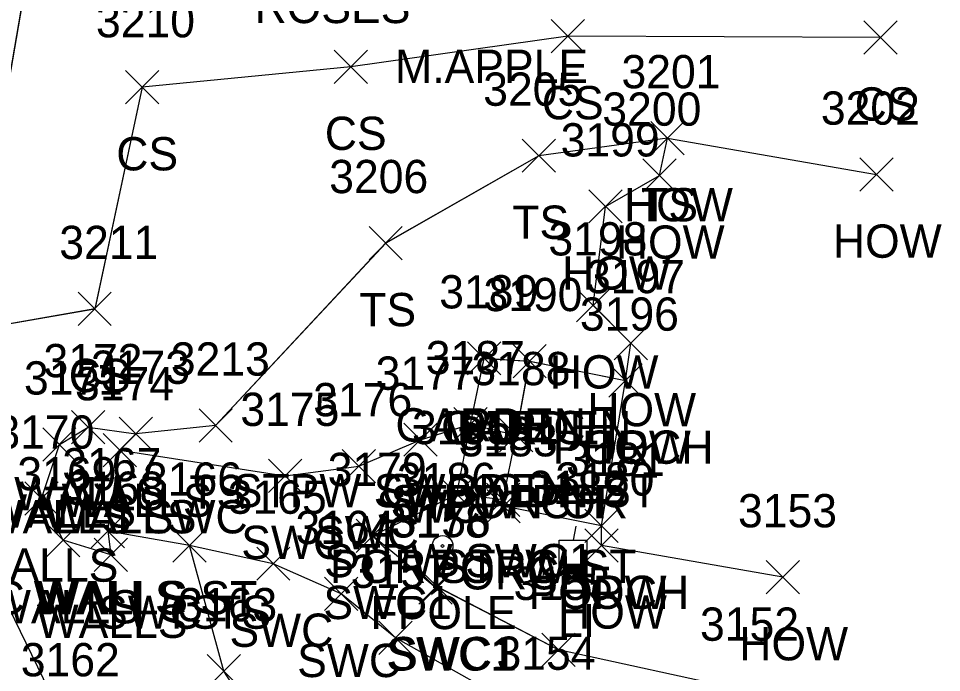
# Model space of a CAD drawing. Extents: x 1554668 to 1563881, y 831386 to 834374.
# Drawn here: x 1562354.7 to 1562410.2, y 833073.1 to 833112.4 of the extents above; entities that cross this region are included whole.
import ezdxf

# ---------------------------------------------------------------- set-up
doc = ezdxf.new("R2010")
doc.units = 0
for name, color, linetype in [('L_A', 7, 'Continuous'), ('L_C', 7, 'Continuous'), ('L_I', 7, 'Continuous'), ('L_TIC', 7, 'Continuous'), ('LAPB', 7, 'Continuous'), ('LBC', 7, 'Continuous'), ('LBF', 7, 'Continuous'), ('LELB', 7, 'Continuous'), ('LFP', 7, 'Continuous'), ('LWS', 7, 'Continuous'), ('R_A', 7, 'Continuous'), ('R_I', 7, 'Continuous'), ('R_TIC', 7, 'Continuous'), ('RSW', 7, 'Continuous'), ('U_A', 7, 'Continuous'), ('U_I', 7, 'Continuous'), ('ULP', 7, 'Continuous')]:
    doc.layers.add(name, color=color, linetype=linetype)

msp = doc.modelspace()

# ---------------------------------------------------------------- linework, layer by layer
at = {"layer": 'L_TIC'}
for points in [[(1562386.722, 833110.381), (1562388.722, 833112.381)], [(1562388.722, 833110.381), (1562386.722, 833112.381)], [(1562405.519, 833110.305), (1562407.519, 833112.305)], [(1562407.519, 833110.305), (1562405.519, 833112.305)], [(1562373.681, 833108.539), (1562375.681, 833110.539)], [(1562375.681, 833108.539), (1562373.681, 833110.539)], [(1562361.149, 833107.31), (1562363.149, 833109.31)], [(1562363.149, 833107.31), (1562361.149, 833109.31)], [(1562392.721, 833104.246), (1562394.721, 833106.246)], [(1562394.721, 833104.246), (1562392.721, 833106.246)], [(1562392.721, 833104.246), (1562394.721, 833106.246)], [(1562394.721, 833104.246), (1562392.721, 833106.246)], [(1562384.977, 833103.195), (1562386.977, 833105.195)], [(1562386.977, 833103.195), (1562384.977, 833105.195)], [(1562405.269, 833102.057), (1562407.269, 833104.057)], [(1562407.269, 833102.057), (1562405.269, 833104.057)], [(1562392.225, 833101.997), (1562394.225, 833103.997)], [(1562394.225, 833101.997), (1562392.225, 833103.997)], [(1562388.994, 833100.147), (1562390.994, 833102.147)], [(1562390.994, 833100.147), (1562388.994, 833102.147)], [(1562375.779, 833097.941), (1562377.779, 833099.941)], [(1562377.779, 833097.941), (1562375.779, 833099.941)], [(1562358.291, 833093.978), (1562360.291, 833095.978)], [(1562360.291, 833093.978), (1562358.291, 833095.978)], [(1562388.25, 833094.195), (1562390.25, 833096.195)], [(1562390.25, 833094.195), (1562388.25, 833096.195)], [(1562390.51, 833091.925), (1562392.51, 833093.925)], [(1562392.51, 833091.925), (1562390.51, 833093.925)], [(1562381.697, 833091.01), (1562383.697, 833093.01)], [(1562383.697, 833091.01), (1562381.697, 833093.01)], [(1562384.432, 833090.847), (1562386.432, 833092.847)], [(1562386.432, 833090.847), (1562384.432, 833092.847)], [(1562384.432, 833090.847), (1562386.432, 833092.847)], [(1562386.432, 833090.847), (1562384.432, 833092.847)], [(1562390.198, 833089.67), (1562392.198, 833091.67)], [(1562392.198, 833089.67), (1562390.198, 833091.67)], [(1562390.198, 833089.67), (1562392.198, 833091.67)], [(1562392.198, 833089.67), (1562390.198, 833091.67)], [(1562380.881, 833087.054), (1562382.881, 833089.054)], [(1562382.881, 833087.054), (1562380.881, 833089.054)], [(1562380.881, 833087.054), (1562382.881, 833089.054)], [(1562382.881, 833087.054), (1562380.881, 833089.054)], [(1562357.908, 833086.873), (1562359.908, 833088.873)], [(1562359.908, 833086.873), (1562357.908, 833088.873)], [(1562365.561, 833086.97), (1562367.561, 833088.97)], [(1562367.561, 833086.97), (1562365.561, 833088.97)], [(1562360.76, 833086.474), (1562362.76, 833088.474)], [(1562362.76, 833086.474), (1562360.76, 833088.474)], [(1562383.624, 833086.394), (1562385.624, 833088.394)], [(1562385.624, 833086.394), (1562383.624, 833088.394)], [(1562383.624, 833086.394), (1562385.624, 833088.394)], [(1562385.624, 833086.394), (1562383.624, 833088.394)], [(1562356.168, 833085.831), (1562358.168, 833087.831)], [(1562358.168, 833085.831), (1562356.168, 833087.831)], [(1562359.802, 833085.484), (1562361.802, 833087.484)], [(1562361.802, 833085.484), (1562359.802, 833087.484)], [(1562380.052, 833082.848), (1562382.052, 833084.848)], [(1562382.052, 833082.848), (1562380.052, 833084.848)], [(1562355.102, 833082.578), (1562357.102, 833084.578)], [(1562357.102, 833082.578), (1562355.102, 833084.578)], [(1562382.843, 833082.5), (1562384.843, 833084.5)], [(1562384.843, 833082.5), (1562382.843, 833084.5)], [(1562382.843, 833082.5), (1562384.843, 833084.5)], [(1562384.843, 833082.5), (1562382.843, 833084.5)], [(1562382.858, 833082.114), (1562384.858, 833084.114)], [(1562384.858, 833082.114), (1562382.858, 833084.114)], [(1562388.74, 833080.94), (1562390.74, 833082.94)], [(1562390.74, 833080.94), (1562388.74, 833082.94)], [(1562388.74, 833080.94), (1562390.74, 833082.94)], [(1562390.74, 833080.94), (1562388.74, 833082.94)], [(1562359.086, 833080.612), (1562361.086, 833082.612)], [(1562361.086, 833080.612), (1562359.086, 833082.612)], [(1562356.392, 833080.071), (1562358.392, 833082.071)], [(1562358.392, 833080.071), (1562356.392, 833082.071)], [(1562363.99, 833079.749), (1562365.99, 833081.749)], [(1562365.99, 833079.749), (1562363.99, 833081.749)], [(1562388.756, 833079.755), (1562390.756, 833081.755)], [(1562390.756, 833079.755), (1562388.756, 833081.755)], [(1562359.26, 833079.2), (1562361.26, 833081.2)], [(1562361.26, 833079.2), (1562359.26, 833081.2)], [(1562399.644, 833077.848), (1562401.644, 833079.848)], [(1562401.644, 833077.848), (1562399.644, 833079.848)], [(1562366.047, 833072.199), (1562368.047, 833074.199)], [(1562368.047, 833072.199), (1562366.047, 833074.199)]]:
    msp.add_lwpolyline(points, dxfattribs=at)
at = {"layer": 'LAPB'}
for points in [[(1562381.881, 833088.054), (1562382.697, 833092.01), (1562385.432, 833091.847)], [(1562381.883, 833088.058), (1562382.696, 833092.007), (1562385.431, 833091.846)], [(1562381.883, 833088.058), (1562382.696, 833092.007), (1562385.431, 833091.846)], [(1562381.883, 833088.058), (1562382.696, 833092.007), (1562385.431, 833091.846)]]:
    msp.add_lwpolyline(points, dxfattribs=at)
at = {"layer": 'LBC'}
for points in [[(1562400.644, 833078.848), (1562389.756, 833080.755), (1562389.74, 833081.94), (1562391.198, 833090.67), (1562391.51, 833092.925), (1562389.25, 833095.195), (1562389.994, 833101.147), (1562393.225, 833102.997), (1562393.721, 833105.246), (1562406.269, 833103.057)], [(1562400.644, 833078.848), (1562389.754, 833080.754), (1562389.738, 833081.937), (1562391.194, 833090.671), (1562391.514, 833092.922), (1562389.251, 833095.194), (1562389.991, 833101.147), (1562393.227, 833102.996), (1562393.72, 833105.246), (1562406.271, 833103.056)], [(1562400.644, 833078.848), (1562389.754, 833080.754), (1562389.738, 833081.937), (1562391.194, 833090.671), (1562391.514, 833092.922), (1562389.251, 833095.194), (1562389.991, 833101.147), (1562393.227, 833102.996), (1562393.72, 833105.246), (1562406.271, 833103.056)], [(1562400.644, 833078.848), (1562389.754, 833080.754), (1562389.738, 833081.937), (1562391.194, 833090.671), (1562391.514, 833092.922), (1562389.251, 833095.194), (1562389.991, 833101.147), (1562393.227, 833102.996), (1562393.72, 833105.246), (1562406.271, 833103.056)]]:
    msp.add_lwpolyline(points, dxfattribs=at)
at = {"layer": 'LBF'}
for points in [[(1562389.74, 833081.94), (1562383.858, 833083.114), (1562383.843, 833083.5), (1562384.624, 833087.394), (1562385.432, 833091.847), (1562391.198, 833090.67)], [(1562389.738, 833081.937), (1562383.858, 833083.114), (1562383.844, 833083.501), (1562384.624, 833087.393), (1562385.431, 833091.846), (1562391.194, 833090.671)], [(1562389.738, 833081.937), (1562383.858, 833083.114), (1562383.844, 833083.501), (1562384.624, 833087.393), (1562385.431, 833091.846), (1562391.194, 833090.671)], [(1562389.738, 833081.937), (1562383.858, 833083.114), (1562383.844, 833083.501), (1562384.624, 833087.393), (1562385.431, 833091.846), (1562391.194, 833090.671)], [(1562383.844, 833083.501), (1562381.051, 833083.847), (1562381.883, 833088.058), (1562384.624, 833087.393)], [(1562383.844, 833083.501), (1562381.051, 833083.847), (1562381.883, 833088.058), (1562384.624, 833087.393)], [(1562383.844, 833083.501), (1562381.051, 833083.847), (1562381.883, 833088.058), (1562384.624, 833087.393)], [(1562383.843, 833083.5), (1562381.052, 833083.848), (1562381.881, 833088.054), (1562384.624, 833087.394)]]:
    msp.add_lwpolyline(points, dxfattribs=at)
at = {"layer": 'LELB'}
for points in [[(1562375.83, 833059.661), (1562357.589, 833069.886), (1562349.97, 833085.561), (1562351.555, 833093.614), (1562357.29, 833127.004)], [(1562375.83, 833059.661), (1562357.589, 833069.886), (1562349.97, 833085.561), (1562351.555, 833093.614), (1562357.29, 833127.004)], [(1562375.83, 833059.661), (1562357.589, 833069.886), (1562349.97, 833085.561), (1562351.555, 833093.614), (1562357.29, 833127.004)], [(1562375.83, 833059.66), (1562357.591, 833069.89), (1562349.971, 833085.564), (1562351.553, 833093.616), (1562357.285, 833127.005)], [(1562406.519, 833111.305), (1562387.722, 833111.381), (1562374.681, 833109.539), (1562362.149, 833108.31), (1562359.291, 833094.978), (1562351.553, 833093.616)], [(1562406.515, 833111.306), (1562387.72, 833111.381), (1562374.68, 833109.539), (1562362.145, 833108.311), (1562359.295, 833094.975), (1562351.555, 833093.614)], [(1562406.515, 833111.306), (1562387.72, 833111.381), (1562374.68, 833109.539), (1562362.145, 833108.311), (1562359.295, 833094.975), (1562351.555, 833093.614)], [(1562406.515, 833111.306), (1562387.72, 833111.381), (1562374.68, 833109.539), (1562362.145, 833108.311), (1562359.295, 833094.975), (1562351.555, 833093.614)], [(1562393.72, 833105.246), (1562385.978, 833104.195), (1562376.775, 833098.943), (1562366.559, 833087.972)], [(1562393.72, 833105.246), (1562385.978, 833104.195), (1562376.775, 833098.943), (1562366.559, 833087.972)], [(1562393.72, 833105.246), (1562385.978, 833104.195), (1562376.775, 833098.943), (1562366.559, 833087.972)], [(1562393.721, 833105.246), (1562385.977, 833104.195), (1562376.779, 833098.941), (1562366.561, 833087.97)], [(1562366.559, 833087.972), (1562361.759, 833087.473)], [(1562366.559, 833087.972), (1562361.759, 833087.473)], [(1562366.559, 833087.972), (1562361.759, 833087.473)], [(1562366.561, 833087.97), (1562361.76, 833087.474)], [(1562393.028, 833056.172), (1562375.83, 833059.661), (1562367.045, 833073.196), (1562364.989, 833080.747)], [(1562393.028, 833056.172), (1562375.83, 833059.661), (1562367.045, 833073.196), (1562364.989, 833080.747)], [(1562393.028, 833056.172), (1562375.83, 833059.661), (1562367.045, 833073.196), (1562364.989, 833080.747)], [(1562393.03, 833056.173), (1562375.83, 833059.66), (1562367.047, 833073.199), (1562364.99, 833080.749)]]:
    msp.add_lwpolyline(points, dxfattribs=at)
at = {"layer": 'LFP'}
for radius in [0.625, 0.0833]:
    msp.add_circle((1562380.198, 833080.726), radius, dxfattribs=at)
at = {"layer": 'LWS'}
for points in [[(1562360.086, 833081.613), (1562360.261, 833080.203), (1562357.393, 833081.071), (1562356.101, 833083.574), (1562357.169, 833086.834), (1562358.908, 833087.875), (1562361.759, 833087.473), (1562360.803, 833086.486)], [(1562360.086, 833081.613), (1562360.261, 833080.203), (1562357.393, 833081.071), (1562356.101, 833083.574), (1562357.169, 833086.834), (1562358.908, 833087.875), (1562361.759, 833087.473), (1562360.803, 833086.486)], [(1562360.086, 833081.613), (1562360.261, 833080.203), (1562357.393, 833081.071), (1562356.101, 833083.574), (1562357.169, 833086.834), (1562358.908, 833087.875), (1562361.759, 833087.473), (1562360.803, 833086.486)], [(1562360.086, 833081.612), (1562360.26, 833080.2), (1562357.392, 833081.071), (1562356.102, 833083.578), (1562357.168, 833086.831), (1562358.908, 833087.873), (1562361.76, 833087.474), (1562360.802, 833086.484)]]:
    msp.add_lwpolyline(points, dxfattribs=at)
at = {"layer": 'R_TIC'}
for points in [[(1562380.881, 833087.054), (1562382.881, 833089.054)], [(1562382.881, 833087.054), (1562380.881, 833089.054)], [(1562377.866, 833086.119), (1562379.866, 833088.119)], [(1562379.866, 833086.119), (1562377.866, 833088.119)], [(1562359.802, 833085.484), (1562361.802, 833087.484)], [(1562361.802, 833085.484), (1562359.802, 833087.484)], [(1562374.172, 833084.528), (1562376.172, 833086.528)], [(1562376.172, 833084.528), (1562374.172, 833086.528)], [(1562369.739, 833083.944), (1562371.739, 833085.944)], [(1562371.739, 833083.944), (1562369.739, 833085.944)], [(1562380.052, 833082.848), (1562382.052, 833084.848)], [(1562382.052, 833082.848), (1562380.052, 833084.848)], [(1562359.086, 833080.612), (1562361.086, 833082.612)], [(1562361.086, 833080.612), (1562359.086, 833082.612)], [(1562374.996, 833080.33), (1562376.996, 833082.33)], [(1562376.996, 833080.33), (1562374.996, 833082.33)], [(1562363.99, 833079.749), (1562365.99, 833081.749)], [(1562365.99, 833079.749), (1562363.99, 833081.749)], [(1562369.027, 833078.662), (1562371.027, 833080.662)], [(1562371.027, 833078.662), (1562369.027, 833080.662)], [(1562378.778, 833077.233), (1562380.778, 833079.233)], [(1562380.778, 833077.233), (1562378.778, 833079.233)], [(1562378.891, 833077.259), (1562380.891, 833079.259)], [(1562380.891, 833077.259), (1562378.891, 833079.259)], [(1562373.099, 833076.843), (1562375.099, 833078.843)], [(1562375.099, 833076.843), (1562373.099, 833078.843)], [(1562376.376, 833074.207), (1562378.376, 833076.207)], [(1562378.376, 833074.207), (1562376.376, 833076.207)], [(1562386.159, 833073.48), (1562388.159, 833075.48)], [(1562388.159, 833073.48), (1562386.159, 833075.48)]]:
    msp.add_lwpolyline(points, dxfattribs=at)
at = {"layer": 'RSW'}
for points in [[(1562397.331, 833067.95), (1562386.13, 833070.28), (1562377.376, 833075.207), (1562374.096, 833077.84), (1562370.025, 833079.659), (1562364.989, 833080.747), (1562360.086, 833081.613), (1562360.803, 833086.486), (1562370.74, 833084.948), (1562375.171, 833085.526), (1562378.864, 833087.115), (1562381.883, 833088.058)], [(1562397.331, 833067.95), (1562386.13, 833070.28), (1562377.376, 833075.207), (1562374.096, 833077.84), (1562370.025, 833079.659), (1562364.989, 833080.747), (1562360.086, 833081.613), (1562360.803, 833086.486), (1562370.74, 833084.948), (1562375.171, 833085.526), (1562378.864, 833087.115), (1562381.883, 833088.058)], [(1562397.331, 833067.95), (1562386.13, 833070.28), (1562377.376, 833075.207), (1562374.096, 833077.84), (1562370.025, 833079.659), (1562364.989, 833080.747), (1562360.086, 833081.613), (1562360.803, 833086.486), (1562370.74, 833084.948), (1562375.171, 833085.526), (1562378.864, 833087.115), (1562381.883, 833088.058)], [(1562397.332, 833067.951), (1562386.131, 833070.281), (1562377.376, 833075.207), (1562374.099, 833077.843), (1562370.027, 833079.662), (1562364.99, 833080.749), (1562360.086, 833081.612), (1562360.802, 833086.484), (1562370.739, 833084.944), (1562375.172, 833085.528), (1562378.866, 833087.119), (1562381.881, 833088.054)], [(1562398.362, 833072.031), (1562387.156, 833074.476), (1562379.892, 833078.261), (1562379.78, 833078.237), (1562375.995, 833081.33), (1562381.051, 833083.847)], [(1562398.362, 833072.031), (1562387.156, 833074.476), (1562379.892, 833078.261), (1562379.78, 833078.237), (1562375.995, 833081.33), (1562381.051, 833083.847)], [(1562398.362, 833072.031), (1562387.156, 833074.476), (1562379.892, 833078.261), (1562379.78, 833078.237), (1562375.995, 833081.33), (1562381.051, 833083.847)], [(1562398.36, 833072.028), (1562387.159, 833074.48), (1562379.891, 833078.259), (1562379.778, 833078.233), (1562375.996, 833081.33), (1562381.052, 833083.848)]]:
    msp.add_lwpolyline(points, dxfattribs=at)
at = {"layer": 'ULP'}
for p, q in [((1562388.203, 833081.913), (1562388.036, 833081.08)), ((1562387.203, 833079.413), (1562387.203, 833081.08)), ((1562387.203, 833081.08), (1562388.869, 833081.08)), ((1562388.869, 833081.08), (1562388.869, 833079.413)), ((1562388.036, 833080.247), (1562388.036, 833080.247)), ((1562388.869, 833079.413), (1562387.203, 833079.413)), ((1562387.786, 833078.58), (1562388.036, 833079.413))]:
    msp.add_line(p, q, dxfattribs=at)

# ---------------------------------------------------------------- texts
at = {"layer": 'L_A'}
for s, p in [('CS', (1562386.163, 833106.381)), ('CS', (1562404.96, 833106.305)), ('CS', (1562373.122, 833104.539)), ('CS', (1562360.589, 833103.31)), ('HOW', (1562391.107, 833100.246)), ('TS', (1562392.131, 833100.246)), ('TS', (1562384.387, 833099.195)), ('HOW', (1562390.611, 833097.997)), ('HOW', (1562403.655, 833098.057)), ('HOW', (1562387.379, 833096.147)), ('TS', (1562375.189, 833093.941)), ('CS', (1562357.732, 833089.978)), ('HOW', (1562386.636, 833090.195)), ('HOW', (1562388.896, 833087.925)), ('GARDEN', (1562377.367, 833087.01)), ('GARDEN', (1562380.101, 833086.847)), ('PORCH', (1562381.054, 833086.847)), ('PORCH', (1562386.82, 833085.67)), ('HOW', (1562388.584, 833085.67)), ('WALLS', (1562354.452, 833082.873)), ('TS', (1562364.971, 833082.97)), ('STPW SWC GDN ST', (1562367.59, 833083.054)), ('GARDEN', (1562376.551, 833083.054)), ('WALLS', (1562357.303, 833082.474)), ('STPW POR', (1562377.073, 833082.394)), ('PORCH', (1562380.246, 833082.394)), ('WALLS', (1562352.711, 833081.831)), ('WALLS', (1562356.346, 833081.484)), ('STPW SWC1', (1562373.083, 833078.848)), ('WALLS', (1562351.646, 833078.578)), ('POR STPW ST', (1562373.426, 833078.5)), ('PORCH', (1562379.465, 833078.5)), ('PORCH', (1562379.48, 833078.114)), ('WALLS', (1562355.629, 833076.612)), ('PORCH', (1562385.362, 833076.94)), ('HOW', (1562387.125, 833076.94)), ('WALLS', (1562352.936, 833076.071)), ('TS', (1562363.399, 833075.749)), ('FPOLE', (1562375.867, 833075.726)), ('HOW', (1562387.142, 833075.755)), ('WALLS', (1562355.803, 833075.2)), ('HOW', (1562398.03, 833073.848))]:
    msp.add_text(s, height=2, dxfattribs=at).set_placement(p)
at = {"layer": 'L_C'}
for s, p in [('ROSES', (1562368.902, 833112.165)), ('M.APPLE', (1562377.347, 833108.568))]:
    msp.add_text(s, height=2, dxfattribs=at).set_placement(p)
at = {"layer": 'L_I'}
for s, p in [('3210', (1562359.369, 833111.31)), ('3201', (1562390.949, 833108.246)), ('3201', (1562390.949, 833108.246)), ('3205', (1562382.638, 833107.195)), ('3200', (1562389.8, 833105.997)), ('3202', (1562402.931, 833106.057)), ('3199', (1562387.293, 833104.147)), ('3206', (1562373.385, 833101.941)), ('3198', (1562386.557, 833098.195)), ('3211', (1562357.165, 833097.978)), ('3197', (1562388.817, 833095.925)), ('3189', (1562379.996, 833095.01)), ('3190', (1562382.652, 833094.847)), ('3190', (1562382.652, 833094.847)), ('3196', (1562388.45, 833093.67)), ('3196', (1562388.45, 833093.67)), ('3213', (1562363.868, 833090.97)), ('3187', (1562379.188, 833091.054)), ('3187', (1562379.188, 833091.054)), ('3172', (1562356.215, 833090.873)), ('3173', (1562359.067, 833090.474)), ('3188', (1562381.931, 833090.394)), ('3188', (1562381.931, 833090.394)), ('3171', (1562355.042, 833089.831)), ('3174', (1562358.11, 833089.484)), ('3170', (1562353.323, 833086.578)), ('3185', (1562378.359, 833086.848)), ('3184', (1562381.15, 833086.5)), ('3184', (1562381.15, 833086.5)), ('3183', (1562381.165, 833086.114)), ('3181', (1562387.614, 833084.94)), ('3181', (1562387.614, 833084.94)), ('3167', (1562357.346, 833084.612)), ('3169', (1562354.644, 833084.071)), ('3166', (1562362.194, 833083.749)), ('3186', (1562377.45, 833083.726)), ('3180', (1562386.976, 833083.755)), ('3168', (1562357.519, 833083.2)), ('3153', (1562397.951, 833081.848)), ('3163', (1562364.307, 833076.199)), ('3162', (1562354.851, 833072.89))]:
    msp.add_text(s, height=2, dxfattribs=at).set_placement(p)
at = {"layer": 'R_A'}
for s, p in [('STPW SWC GDN ST', (1562367.59, 833083.054)), ('SWC', (1562376.228, 833082.119)), ('WALLS SWC', (1562352.432, 833081.484)), ('SWC', (1562372.534, 833080.528)), ('SWC', (1562368.101, 833079.944)), ('STPW SWC1', (1562373.083, 833078.848)), ('SWC WALLS ST', (1562348.85, 833076.612)), ('SWC1', (1562373.035, 833076.33)), ('SWC TS', (1562359.494, 833075.749)), ('SWC', (1562367.389, 833074.662)), ('SWC1', (1562376.818, 833073.233)), ('SWC1', (1562376.931, 833073.259)), ('SWC', (1562371.461, 833072.843))]:
    msp.add_text(s, height=2, dxfattribs=at).set_placement(p)
at = {"layer": 'R_I'}
for s, p in [('3187', (1562379.188, 833091.054)), ('3177', (1562376.173, 833090.119)), ('3174', (1562358.11, 833089.484)), ('3176', (1562372.424, 833088.528)), ('3175', (1562368.046, 833087.944)), ('3185', (1562378.359, 833086.848)), ('3167', (1562357.346, 833084.612)), ('3179', (1562373.295, 833084.33)), ('3166', (1562362.194, 833083.749)), ('3165', (1562367.286, 833082.662)), ('3178', (1562377.085, 833081.233)), ('3156', (1562377.143, 833081.259)), ('3164', (1562371.359, 833080.843)), ('3157', (1562374.683, 833078.207)), ('3155', (1562384.466, 833077.48)), ('3152', (1562395.667, 833075.028)), ('3154', (1562383.438, 833073.281))]:
    msp.add_text(s, height=2, dxfattribs=at).set_placement(p)
at = {"layer": 'U_A'}
msp.add_text('LI', height=2, dxfattribs=at).set_placement((1562387.138, 833075.247))
at = {"layer": 'U_I'}
msp.add_text('3182', height=2, dxfattribs=at).set_placement((1562385.343, 833083.247))

doc.saveas('drawing.dxf')
